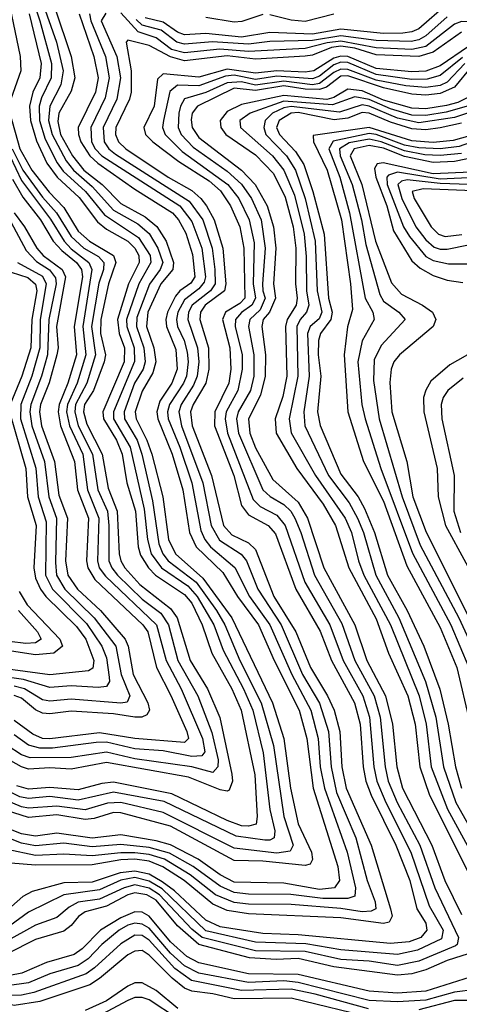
# Model space of a CAD drawing. Header units: inches. Extents: x 501365 to 657855, y 482276 to 547543.
# Tile 824 of 957: x 627165 to 628404, y 495842 to 498614. Entities that reach past the tile are written whole.
import ezdxf

# ---------------------------------------------------------------- set-up
doc = ezdxf.new("R2010")
doc.units = ezdxf.units.IN
doc.header["$MEASUREMENT"] = 0
doc.layers.add('A6429', color=7, linetype='Continuous')

msp = doc.modelspace()

# ---------------------------------------------------------------- linework, layer by layer
at = {"layer": 'A6429', "color": 5}
for points, elevation in [([(627195.4, 498690), (627222.4, 498610), (627254.8, 498490), (627253.8, 498450), (627226.5, 498393.5), (627220.5, 498370), (627221.3, 498330), (627237.6, 498277.6), (627270.7, 498210.7), (627287.4, 498187.4), (627351.2, 498130), (627404, 498064), (627500.4, 498000.4), (627532.6, 497950), (627534.6, 497930), (627501.5, 497870), (627466.5, 497770), (627467.1, 497750), (627488.1, 497690), (627488.9, 497651.1), (627429.3, 497510), (627429.3, 497490), (627476.3, 497410), (627515.8, 497235.8), (627525.1, 497150), (627536, 497110), (627565.1, 497070), (627639.5, 497019.5), (627665.8, 496990), (627711.9, 496910), (627738.5, 496838.5), (627795.6, 496730), (627821.8, 496670), (627851.2, 496550), (627869.9, 496389.9), (627884.1, 496330), (627881.9, 496310), (627870, 496303.9), (627856.2, 496303.8), (627775.1, 496315.1), (627572.3, 496412.3), (627430, 496439.3), (627330, 496416.3), (627250, 496426.3), (627190, 496420.8), (627165.7, 496425.7), (627110, 496454.2)], 4040), ([(627226.6, 498670), (627268.8, 498550), (627287.4, 498470), (627281.4, 498430), (627249.9, 498370), (627246.8, 498330), (627257, 498290), (627296.5, 498216.5), (627316.5, 498190), (627370, 498144), (627430, 498077), (627498.6, 498038.6), (627530, 498011.3), (627554.6, 497970), (627568.5, 497930), (627560.9, 497910), (627531.4, 497868.6), (627495.1, 497775.1), (627494.9, 497750), (627515.5, 497690), (627518.8, 497650), (627512.9, 497630), (627488.7, 497590), (627459.7, 497510), (627460.6, 497490), (627496.5, 497430), (627509.7, 497390), (627539.5, 497259.5), (627557.6, 497137.6), (627569, 497110), (627583.5, 497090), (627662.2, 497030), (627720.2, 496950), (627743.3, 496910), (627785.9, 496810), (627845.9, 496690), (627880.4, 496570), (627909.3, 496370), (627936.1, 496290), (627927.4, 496272.6), (627890, 496267.5), (627770, 496281.1), (627570, 496381.9), (627450, 496409.7), (627412.5, 496407.5), (627350, 496388.9), (627270, 496399.8), (627190, 496394.2), (627170, 496397.4), (627110, 496423.1)], 4060), ([(627263.6, 498650), (627310.7, 498510), (627321.1, 498450), (627310, 498412), (627275.9, 498350), (627273.1, 498326.9), (627280.6, 498290), (627314, 498230), (627346.2, 498190), (627397.8, 498150), (627450, 498096.4), (627518.7, 498058.7), (627551.4, 498031.4), (627577.9, 497990), (627599, 497930), (627596.5, 497910), (627562.6, 497870), (627526.4, 497790), (627522.3, 497750), (627543.5, 497690), (627549.1, 497650), (627540.9, 497619.1), (627510, 497568.1), (627490.7, 497510), (627493.1, 497490), (627523.9, 497430), (627537.8, 497390), (627568.8, 497270), (627584.9, 497150), (627603.9, 497110), (627681.6, 497041.6), (627763.5, 496930), (627877.8, 496690), (627909.2, 496590), (627928.1, 496450), (627949.9, 496350), (627987.3, 496270), (627990.4, 496249.6), (627983.9, 496236.1), (627970, 496232.9), (627850, 496244.9), (627770, 496246.6), (627590, 496343.6), (627450, 496380.7), (627430, 496381.2), (627375.5, 496364.5), (627350, 496362), (627270, 496375.4), (627190, 496367.4), (627110, 496392.5)], 4080), ([(627137.7, 498650), (627167.1, 498510), (627169, 498470), (627140.7, 498390)], 3980), ([(628370, 498657.3), (628290, 498588), (628270, 498579.3), (628244.6, 498575.4), (628190, 498574.8), (628070, 498586.5), (627990, 498572.9), (627870, 498577.1), (627790, 498564.6), (627690, 498574.6), (627630, 498571.1), (627610, 498578.5), (627570, 498606.4), (627519.2, 498619.2)], 4120), ([(627408, 498632), (627394.5, 498610), (627439.2, 498510), (627449.1, 498450), (627439.2, 498390), (627401, 498310), (627402.9, 498270), (627416.6, 498250), (627435.3, 498235.3), (627643.1, 498103.1), (627681, 498050), (627707.7, 497970), (627715.6, 497910), (627715.9, 497870), (627702.9, 497850), (627651.6, 497810), (627641.4, 497790), (627638.9, 497770), (627666.6, 497690), (627669.7, 497650), (627665.5, 497610), (627655.3, 497584.7), (627620.5, 497530), (627613.6, 497510), (627620.8, 497470), (627681, 497310), (627704.7, 497190), (627728.6, 497148.6), (627789, 497109), (627804.6, 497090), (627836.2, 497010), (627901.6, 496910), (627962.5, 496770), (628009.9, 496689.9), (628035.7, 496610), (628042.5, 496510), (628058, 496438), (628112.2, 496310), (628144.8, 496190), (628167, 496130), (628168.7, 496110), (628156.1, 496103.9), (628130, 496101.7), (628070, 496111.4), (627930, 496122.8), (627810, 496123.3), (627770, 496128.2), (627716.8, 496150), (627646, 496206), (627573.4, 496250), (627530, 496263.3), (627490, 496268), (627450, 496268.4), (627370, 496259.3), (627290, 496263.9), (627210, 496260.8), (627130, 496277.7)], 4160), ([(627332.8, 498630), (627374.6, 498510), (627386.4, 498450), (627379.2, 498410), (627330.4, 498310), (627330.7, 498290), (627337.6, 498270), (627362.7, 498230), (627385.8, 498210), (627490, 498136.4), (627596.3, 498070), (627612.9, 498050), (627633, 498013), (627652.4, 497952.4), (627659, 497890), (627648, 497872), (627616.8, 497850), (627604.7, 497835.3), (627581.9, 497790), (627577.2, 497770), (627578.6, 497750), (627605.1, 497685.1), (627608.6, 497630), (627593.8, 497590), (627560.3, 497539.7), (627552, 497510), (627554.6, 497490), (627595.1, 497390), (627625.1, 497290), (627643.4, 497170), (627662.9, 497130), (627737.3, 497057.3), (627779.2, 496990), (627838, 496910), (627882, 496810), (627952.4, 496670), (627974.7, 496590), (627992.3, 496450), (628061.9, 496230), (628066.1, 496190), (628052.3, 496170), (628010, 496164.8), (627910, 496182.5), (627770, 496185.9), (627730, 496205.7), (627668.6, 496250), (627590, 496290.2), (627550, 496301.8), (627450, 496319), (627370, 496309.7), (627270, 496323.9), (627210, 496314.6), (627170, 496321.7), (627130, 496337.5)], 4120), ([(627362.1, 498630), (627365.8, 498610), (627406.9, 498510), (627417.7, 498450), (627406.1, 498393.9), (627366.1, 498310), (627367.5, 498270), (627377.7, 498250), (627396.4, 498230), (627616.4, 498090), (627650, 498045.8), (627678.1, 497970), (627689.3, 497890), (627685.3, 497874.7), (627670, 497855.8), (627630, 497825.4), (627610.9, 497790), (627607, 497770), (627609.7, 497750), (627628.6, 497710), (627637.6, 497677.6), (627640, 497650), (627635.2, 497610), (627627, 497590), (627587.1, 497530), (627581.9, 497510), (627583.9, 497490), (627616.9, 497410), (627650.2, 497310), (627675.7, 497175.7), (627687.4, 497150), (627702.8, 497130), (627771.1, 497071.1), (627812.6, 496990), (627870.4, 496910), (627931.7, 496770), (627985.7, 496670), (628006.7, 496590), (628012.4, 496510), (628023.9, 496450), (628087.9, 496270), (628111.3, 496170), (628110, 496145.9), (628090, 496139.1), (628019.6, 496139.6), (627929.3, 496150.7), (627810, 496151.9), (627770, 496156.7), (627730, 496173.8), (627654.4, 496230), (627587.4, 496267.4), (627530, 496283.2), (627450, 496292), (627370, 496284.7), (627290, 496294.9), (627210, 496287.8), (627170, 496295.2), (627130, 496311.7)], 4140), ([(627191.6, 498630), (627226, 498490), (627222.2, 498450), (627202.7, 498410), (627192.6, 498370), (627195.4, 498330), (627212.6, 498272.6), (627241.7, 498210), (627270.5, 498170.5), (627332.9, 498112.9), (627384.7, 498044.7), (627410, 498023.7), (627469.8, 497989.8), (627489.5, 497970), (627501, 497950), (627501.7, 497930), (627471.7, 497870), (627441.3, 497770), (627445.2, 497730), (627460.4, 497690), (627459.6, 497650), (627400, 497510), (627401.2, 497490), (627437.7, 497430), (627454.2, 497390), (627467.4, 497310), (627491.5, 497230), (627499.5, 497130), (627506.1, 497106.1), (627528.5, 497070), (627548.2, 497050), (627630, 496995.3), (627650, 496970.7), (627679.6, 496910), (627706.4, 496830), (627763.4, 496730), (627789.7, 496670), (627827.9, 496487.9), (627834.1, 496370), (627831.2, 496348.8), (627810, 496343), (627790, 496344.1), (627750, 496358.9), (627594.2, 496434.2), (627430, 496466.6), (627396.6, 496463.4), (627330, 496445.1), (627250, 496451.7), (627190, 496447.1), (627157.1, 496457.1)], 4020), ([(628520.1, 498619.9), (628490, 498607.8), (628410, 498608.8), (628390, 498600.7), (628310, 498538.5), (628270.3, 498529.7), (628170, 498534.8), (628070, 498553), (628031.5, 498548.5), (627970, 498532.9), (627810, 498523.8), (627729.3, 498530.7), (627630, 498520), (627592.8, 498530), (627550, 498562.2), (627499.3, 498579.3), (627450, 498632.7)], 4160), ([(628370, 498622), (628310, 498568.2), (628290, 498557.2), (628268, 498552), (628170, 498555), (628070, 498567.8), (627990, 498554.7), (627870, 498552.2), (627810, 498544.4), (627708.4, 498551.6), (627630, 498544.8), (627608.4, 498550), (627563.9, 498583.9), (627510, 498598), (627493.7, 498613.7)], 4140), ([(627850, 498627.9), (627791.1, 498608.9), (627770, 498607), (627690, 498619.9)], 4080), ([(628050, 498629.1), (627970, 498608.4), (627930, 498611.9), (627870, 498627.2)], 4080), ([(628410, 498578.8), (628330, 498522.4), (628290, 498509.7), (628170, 498515), (628110, 498533.1), (628070, 498539.2), (628044.2, 498535.8), (627990, 498513.7), (627970, 498510.8), (627830, 498502.7), (627750, 498512), (627630, 498497.4), (627590, 498509.1), (627530, 498541.1), (627470, 498556.4), (627465.5, 498550), (627479.2, 498470), (627479.5, 498410), (627475, 498390), (627436.2, 498310), (627435.4, 498290), (627443.5, 498270), (627464.7, 498250), (627583.3, 498170), (627650, 498132.5), (627675.4, 498110), (627691.8, 498090), (627713.3, 498050), (627737.3, 497970), (627746.4, 497870), (627742.7, 497850), (627688, 497810), (627674.9, 497790), (627672.7, 497770), (627697.1, 497690), (627698.7, 497630), (627690, 497590), (627653.9, 497530), (627646.7, 497510), (627651.3, 497470), (627705.8, 497330), (627739.6, 497190), (627763.5, 497163.5), (627810, 497140.8), (627830, 497121.7), (627881.3, 496990), (627943.4, 496890), (627984.8, 496790), (628032.7, 496710), (628051, 496670), (628067.1, 496610), (628073.1, 496510), (628084.9, 496450), (628155.2, 496290), (628210, 496110), (628214.6, 496090), (628206.8, 496073.2), (628190, 496069.4), (628070, 496085), (627810, 496096.1), (627750, 496105.4), (627710, 496123.5), (627629.1, 496190), (627568.9, 496228.9), (627530, 496244.5), (627490, 496250.5), (627450, 496248.5), (627370, 496234.3), (627210, 496233.1), (627140.6, 496239.4)], 4180), ([(628430, 498538), (628350, 498483.5), (628310, 498469), (628270, 498467.2), (628170, 498476.3), (628090, 498509.8), (628070, 498511.3), (628050, 498505.2), (627994.5, 498470), (627970, 498465.5), (627890, 498470), (627830, 498463.1), (627750, 498474.1), (627670, 498451.5), (627570, 498461.1), (627553.6, 498446.4), (627544.5, 498370), (627515.5, 498310), (627520.2, 498290), (627540.1, 498270), (627614.1, 498214.1), (627699.5, 498159.5), (627731.5, 498131.5), (627759.2, 498090), (627785.8, 498030), (627796.9, 497970), (627799.3, 497830), (627785.2, 497814.8), (627744.9, 497790), (627736.5, 497770), (627757.9, 497690), (627760.2, 497630), (627754.4, 497590), (627714.8, 497510), (627714.6, 497470), (627768.9, 497330), (627790, 497246.3), (627810, 497219.2), (627865.8, 497190), (627886.2, 497166.2), (627943.6, 497010), (628011.8, 496891.8), (628044.3, 496810), (628108.9, 496690), (628124.6, 496630), (628132.9, 496510), (628140.3, 496470), (628155.6, 496430), (628224.7, 496290), (628264.9, 496190), (628284.2, 496110), (628309.4, 496070), (628312.5, 496050), (628295.9, 496030), (628262.4, 496017.6), (628210, 496013), (627950, 496037.1), (627850, 496041.4), (627730, 496060.2), (627690, 496078.5), (627601.1, 496161.1), (627566.8, 496186.8), (627530, 496207.7), (627490, 496216.9), (627448.6, 496211.4), (627370, 496185.9), (627290, 496183.2), (627200.6, 496159.4), (627174.5, 496145.5), (627110, 496088.5)], 4220), ([(628420, 498490), (628370, 498438.1), (628350, 498428.5), (628310, 498422.8), (628252.9, 498427.1), (628170, 498443.3), (628090, 498473.7), (628070, 498474.7), (628050, 498465.4), (628010, 498433.8), (627990, 498430), (627910, 498440.8), (627830, 498429.4), (627790, 498438.6), (627750, 498435.8), (627690, 498408.4), (627630, 498390.9), (627618.2, 498370), (627613.6, 498350), (627611.6, 498310), (627619.9, 498290), (627654.5, 498254.5), (627750, 498187.2), (627790.3, 498150.3), (627818.1, 498110), (627845.6, 498050), (627857.2, 497970), (627849.6, 497870), (627850.2, 497850), (627857.2, 497830), (627843, 497797), (627814.2, 497770), (627810.4, 497750), (627824.7, 497670), (627824.6, 497610), (627815.4, 497570), (627781, 497510), (627776.2, 497490), (627782.3, 497450), (627850.3, 497290.3), (627871, 497271), (627910, 497248.9), (627929.6, 497229.6), (627940.8, 497210), (627957.8, 497170), (627995.9, 497050), (628073.3, 496913.3), (628109.4, 496810), (628164.4, 496710), (628181.2, 496650), (628194.8, 496510), (628203.5, 496470), (628228.7, 496410), (628293, 496290), (628334.9, 496170), (628401.8, 496030), (628398.1, 496010), (628393.7, 496006.3), (628290, 495963.1), (628230, 495951), (628150, 495962.9), (628070, 495967.8), (627970, 495990.2), (627830, 495992.2), (627679.4, 496030), (627650, 496052.8), (627559.7, 496150), (627530, 496169), (627490, 496177.8), (627459.3, 496170), (627390, 496137.9), (627330, 496129.4), (627304.6, 496115.4), (627270, 496085.8), (627210, 496064.8), (627123.4, 496016.6)], 4260), ([(628412.7, 498507.3), (628350, 498456.1), (628313.5, 498446.5), (628270, 498445.5), (628170, 498459.2), (628090, 498492.7), (628070, 498494), (628050, 498486.3), (628010, 498454.6), (627990, 498447.5), (627890, 498454.7), (627830, 498445.5), (627770, 498457.2), (627745.6, 498454.4), (627670, 498427.3), (627610, 498429.2), (627588.5, 498411.5), (627570.5, 498330), (627567.7, 498310), (627575.2, 498290), (627622.7, 498242.7), (627752, 498150), (627782.4, 498110), (627812.2, 498050), (627825.8, 497985.8), (627823, 497870), (627829.9, 497830), (627819.1, 497810), (627790.7, 497789.3), (627773.1, 497770), (627772.3, 497750), (627792.6, 497670), (627792.5, 497630), (627780.3, 497570), (627747.3, 497510), (627744, 497490), (627751.3, 497450), (627822.9, 497263), (627843.2, 497243.2), (627890, 497218.3), (627913.1, 497190), (627969.2, 497030), (628038.9, 496910), (628076.9, 496810), (628132.6, 496710), (628151.4, 496650), (628163, 496510), (628171.3, 496470), (628196.7, 496410), (628267.6, 496270), (628319.1, 496119.1), (628358.5, 496050), (628353.7, 496026.3), (628285.8, 495994.2), (628230, 495982.1), (628070, 495995), (627972, 496012), (627830, 496016.5), (627690, 496048.9), (627566.4, 496166.4), (627530, 496188.8), (627490, 496198.3), (627450, 496190.8), (627390, 496164.4), (627289.8, 496150.2), (627190, 496100.7), (627137.5, 496062.5)], 4240), ([(628438.7, 498481.4), (628390, 498423.2), (628350, 498405.9), (628310, 498401), (628270, 498403.8), (628190, 498422.2), (628090, 498455.7), (628070, 498454.5), (628030, 498423.6), (628010, 498417.1), (627970, 498417.7), (627910, 498427.5), (627830, 498414), (627770, 498421.1), (627666.3, 498370), (627651.5, 498350), (627648.4, 498331.6), (627651, 498310), (627670, 498281.9), (627789.9, 498189.9), (627828.5, 498150), (627862.2, 498090), (627880.7, 498030), (627886.9, 497970), (627880.4, 497870), (627885.7, 497830), (627869.6, 497790), (627851.2, 497770), (627848, 497750), (627858, 497670), (627856.9, 497610), (627843.8, 497556.2), (627810, 497490), (627814.2, 497450), (627830, 497408.7), (627878.7, 497318.7), (627950, 497254.9), (627975.8, 497210), (628022.3, 497070), (628109.5, 496910), (628143.2, 496810), (628195.7, 496710), (628215.8, 496630), (628228, 496510), (628243.8, 496450), (628326.5, 496290), (628363.1, 496190), (628410, 496094.6)], 4280), ([(628425.9, 498394.1), (628399.6, 498380.4), (628367.9, 498372), (628310, 498362.6), (628270, 498364.5), (628190, 498387.4), (628130, 498413.5), (628090, 498418.3), (628050, 498394.8), (628030.9, 498389.1), (627910, 498400.1), (627790, 498374.7), (627750, 498355.6), (627729.8, 498330), (627731.7, 498310), (627745.8, 498290), (627830, 498233), (627880.4, 498180.4), (627913.7, 498113.7), (627936.2, 498030), (627943.6, 497970), (627942.5, 497870), (627947.4, 497830), (627944.6, 497810), (627919, 497770), (627914.1, 497750), (627918, 497610), (627906.8, 497553.2), (627885.1, 497490), (627887.6, 497450), (627946.6, 497350), (628020.8, 497250), (628055.3, 497190), (628092.6, 497070), (628170, 496926.5), (628204.7, 496830), (628259.2, 496710), (628279.6, 496630), (628292.7, 496510), (628319.8, 496430), (628443.8, 496183.8)], 4320), ([(628430, 498370.9), (628366.6, 498353.4), (628310, 498343.8), (628270, 498345), (628210, 498362.3), (628150, 498389), (628110, 498396.7), (628046.3, 498373.7), (627910, 498384.5), (627814.4, 498350), (627785.4, 498330), (627787.4, 498310), (627877.6, 498230), (627910, 498189.8), (627939.8, 498119.8), (627966.7, 498010), (627972.9, 497947.1), (627973.4, 497850), (627979.9, 497810), (627973.7, 497790), (627955.5, 497770), (627946.5, 497750), (627948.9, 497610), (627924.2, 497490), (627930.5, 497450.5), (627998.5, 497330), (628082.7, 497210), (628100, 497170), (628119.7, 497090), (628135, 497050), (628209.8, 496909.8), (628291.3, 496710), (628311, 496630), (628325.1, 496510), (628370.8, 496390.8), (628476.4, 496196.4)], 4340), ([(628450, 498358.1), (628390, 498338.1), (628290, 498323.2), (628230, 498336.6), (628150, 498370.6), (628130, 498374.2), (628066.3, 498353.7), (627930.5, 498369.5), (627910, 498365.8), (627877.5, 498350), (627856.9, 498330), (627852.9, 498310), (627859.2, 498290), (627917.2, 498230), (627942.7, 498190), (627969.8, 498110), (627997.4, 497990), (628003.8, 497850), (628016.6, 497790), (628008.8, 497771.2), (627984.2, 497750), (627976.5, 497730), (627981.1, 497610), (627965.8, 497510), (627968.3, 497470), (628035, 497330), (628093.4, 497253.4), (628117.4, 497210), (628133.7, 497170), (628168.4, 497050), (628233.8, 496930), (628309, 496750), (628338.3, 496650), (628359.2, 496510), (628393.8, 496410), (628506.5, 496210)], 4360), ([(627137.6, 498350), (627165.7, 498250), (627199.8, 498190), (627248.1, 498128.1), (627290, 498084.6), (627330, 498018.6), (627361.6, 497990), (627429.4, 497950), (627436.4, 497930), (627415.4, 497870), (627393.8, 497770), (627393.3, 497730), (627407.4, 497670), (627403.4, 497650), (627373.3, 497570), (627348.1, 497530), (627344.9, 497510), (627354.5, 497474.5), (627398.2, 497390), (627414.3, 497294.3), (627440.1, 497230), (627445.4, 497110), (627449.9, 497090), (627461.2, 497070), (627503.6, 497023.6), (627590, 496956.3), (627608.7, 496930), (627646, 496810), (627694.6, 496730), (627728.8, 496648.8), (627763.4, 496490), (627764.6, 496470), (627755.3, 496444.7), (627750, 496441.5), (627730, 496445.1), (627640.9, 496480.9), (627410, 496522.8), (627310, 496503.2), (627250, 496507.2), (627190, 496504.1), (627170, 496509.8), (627110, 496543.9)], 3980), ([(628410, 498322), (628350, 498309.4), (628310, 498303.9), (628270, 498306.8), (628210, 498325), (628150, 498350.9), (628130, 498352.4), (628090, 498336.6), (628051.8, 498331.8), (627950, 498352.5), (627930, 498350.6), (627896.5, 498330), (627889.2, 498310), (627897.6, 498290), (627942.6, 498242.6), (627966, 498206), (627991.6, 498130), (628023, 498010), (628035.8, 497830), (628045.4, 497790), (628042, 497770), (628013.3, 497730), (628007.4, 497710), (628006.7, 497670), (628013.7, 497610), (628004.4, 497510), (628011.6, 497471.6), (628070, 497334), (628119, 497270), (628137.3, 497237.3), (628165.2, 497170), (628201.7, 497050), (628256.6, 496950), (628304, 496850), (628348.8, 496728.8), (628372.9, 496630), (628393.2, 496510), (628409.7, 496450)], 4380), ([(627090, 498329.5), (627170, 498160.5), (627252, 498052), (627290.3, 497990), (627310, 497968.6), (627360.6, 497930), (627368.9, 497910), (627343.3, 497750), (627352.1, 497670), (627327.5, 497590), (627299.6, 497530), (627297, 497510), (627305.6, 497470), (627342.8, 497390), (627356.3, 497290), (627388, 497210), (627384.8, 497090), (627389.7, 497070), (627406.7, 497046.7), (627551.2, 496910), (627577.8, 496810), (627619.9, 496730), (627680.7, 496590), (627687.2, 496552.8), (627678.5, 496541.5), (627650, 496539.3), (627570, 496555.2), (627490, 496561.1), (627410, 496579.2), (627380.9, 496579.1), (627257.6, 496562.4), (627222.3, 496562.3), (627190, 496571.3), (627150, 496600)], 3940), ([(628433.7, 498286.3), (628386.5, 498273.5), (628330, 498267.7), (628270, 498272.3), (628150, 498309.9), (627992.6, 498287.4), (627993.3, 498270), (628032, 498190), (628071.6, 498050), (628097.3, 497870), (628102.6, 497797.4), (628089, 497749), (628079.8, 497670), (628090.3, 497510), (628134.3, 497370), (628190, 497258.6), (628256.2, 497076.2), (628350, 496902.7), (628396.7, 496790), (628434.1, 496634.1)], 4420), ([(628510, 498294.3), (628403.8, 498256.2), (628349.8, 498250.2), (628290, 498253.1), (628250, 498260.5), (628170, 498290.5), (628150, 498293.2), (628048.4, 498271.6), (628036.4, 498250), (628067.7, 498170), (628094.9, 498070), (628138.7, 497830), (628160.4, 497790), (628164.4, 497770), (628130.4, 497709.6), (628118, 497650), (628129.6, 497530), (628138.4, 497490), (628183.2, 497350), (628272.2, 497112.2), (628380.2, 496910), (628430.9, 496790)], 4440), ([(628410, 498237.1), (628350, 498231), (628306.5, 498233.5), (628250, 498244.1), (628184.2, 498270), (628150, 498276.9), (628093.2, 498266.8), (628066.1, 498250), (628068.1, 498230), (628101.8, 498150), (628128.1, 498050), (628141, 497981), (628179.6, 497839.6), (628190, 497821.4), (628233.4, 497790), (628251.1, 497770), (628183.9, 497696.1), (628164, 497656), (628162.5, 497597.5), (628178.1, 497490), (628243.2, 497270), (628293.9, 497133.9), (628402.8, 496930), (628457.7, 496810)], 4460), ([(627144, 498250), (627174.6, 498190), (627230, 498114.2), (627269.4, 498070), (627310, 498003.1), (627345.7, 497970), (627387.3, 497947.3), (627402.2, 497930), (627401.9, 497910), (627388.6, 497871.4), (627367.6, 497750), (627379.4, 497670), (627354.6, 497590), (627322.7, 497530), (627320.3, 497510), (627330.3, 497470), (627370.4, 497390), (627385.3, 497290), (627412.3, 497230), (627416.8, 497190), (627416.9, 497090), (627425.2, 497070), (627441.4, 497050), (627510, 496982.4), (627562.6, 496942.6), (627585, 496910), (627611.1, 496810), (627667.2, 496710), (627706.8, 496606.8), (627724.1, 496530), (627723.2, 496510), (627710, 496493.8), (627650, 496510.4), (627490, 496533), (627410, 496551.7), (627310, 496536.5), (627195.2, 496535.2), (627170, 496544.1), (627130, 496570.1)], 3960), ([(628450, 498226.6), (628390, 498214.7), (628330, 498211.3), (628250, 498228.1), (628190, 498251.6), (628150, 498259), (628108.1, 498250), (628096.1, 498230), (628129.1, 498150), (628168.1, 497990), (628213.2, 497873.2), (628241.3, 497841.3), (628300.7, 497810), (628328.1, 497790), (628337.9, 497770), (628330.6, 497750), (628235.4, 497670), (628219.9, 497650), (628212.4, 497630), (628208.2, 497591.8), (628214, 497510), (628255.8, 497370), (628273.1, 497270), (628310.7, 497170.7), (628491.5, 496810)], 4480), ([(628435.6, 498184.4), (628330, 498180.1), (628189.5, 498210.5), (628172.2, 498207.8), (628165.2, 498194.8), (628169.2, 498170), (628199.4, 498090), (628218.9, 498018.9), (628270, 497935.1), (628293.9, 497913.9), (628330, 497893.6), (628370, 497880.7), (628413.5, 497873.5)], 4520), ([(628450, 498169.3), (628350, 498165.1), (628230, 498183.9), (628204.1, 498175.9), (628200.2, 498170), (628200.8, 498150), (628246.8, 498030), (628263.2, 498003.2), (628310, 497947.4), (628330, 497935.6), (628373.8, 497926.2), (628430, 497926.2)], 4540), ([(627083.3, 498150), (627183.8, 497963.8), (627213.1, 497933.1), (627249.4, 497909.4), (627266.7, 497886.7), (627268.4, 497870), (627247, 497770), (627243.8, 497670), (627227.1, 497610), (627196.9, 497530), (627193.9, 497510), (627199.6, 497470), (627235.2, 497370), (627247.3, 497270), (627268.8, 497210), (627265.8, 497085.8), (627269.4, 497050), (627293, 497010), (627375.1, 496930), (627435.8, 496850), (627450.9, 496770), (627475.4, 496710), (627467.8, 496692.2), (627450, 496689.4), (627310, 496700.9), (627250, 496695.3), (627230, 496699.2), (627178.8, 496730), (627150, 496737.5)], 3860), ([(627145.1, 498165.1), (627174.1, 498114.1), (627224.3, 498050), (627259.9, 497990), (627283.7, 497963.7), (627325.8, 497930), (627339.6, 497910), (627341.9, 497890), (627318.7, 497750), (627325.3, 497670), (627301.3, 497590), (627276.2, 497530), (627273.6, 497510), (627280.8, 497470), (627320, 497370), (627328.2, 497290), (627359.2, 497210), (627354, 497090), (627357.1, 497070), (627377.2, 497037.2), (627511.9, 496910), (627526.2, 496890), (627550.6, 496790), (627591.4, 496711.4), (627636.1, 496610), (627641, 496590), (627630, 496578.8), (627490, 496590.4), (627390, 496606.3), (627250, 496589.1), (627230, 496590.3), (627202, 496602), (627150, 496641.1)], 3920), ([(628430.5, 498149.5), (628350, 498152), (628257.2, 498162.8), (628241.1, 498158.9), (628230.5, 498150), (628241.6, 498110), (628281.8, 498030), (628310, 497993.7), (628333.5, 497973.5), (628350, 497967.7), (628370, 497967.8), (628490, 497991.7)], 4560), ([(628489.6, 498130.4), (628302.2, 498137.8), (628271, 498130), (628276.9, 498110), (628325, 498030), (628345.4, 498010), (628363.7, 498003.7), (628411.3, 498008.7)], 4580), ([(627149.9, 498070), (627179, 498030), (627213.8, 497970), (627231.8, 497950), (627284.7, 497910), (627294, 497890), (627268.7, 497750), (627273.5, 497690), (627270.4, 497670), (627248.3, 497591.7), (627224.1, 497530), (627221.1, 497510), (627226.9, 497470), (627263.9, 497370), (627275.4, 497275.4), (627299.6, 497210), (627294.8, 497090), (627300.8, 497050), (627327.8, 497010), (627393.3, 496950), (627462.3, 496870), (627471.2, 496850), (627485.4, 496770), (627526.6, 496690), (627531.2, 496670), (627523.2, 496656.8), (627509.8, 496650.2), (627490, 496650.3), (627430, 496659), (627310, 496666.5), (627250, 496659.5), (627230, 496661.4), (627210, 496671.1), (627170, 496703.2), (627150, 496711.2)], 3880), ([(627158.9, 497930), (627230, 497891.3), (627240.3, 497870), (627223.2, 497770), (627221.7, 497690), (627199.4, 497610), (627168.9, 497530), (627167.8, 497490), (627210.9, 497350.9), (627217.3, 497270), (627240.1, 497200.1), (627238.2, 497050), (627258.2, 497010), (627353.8, 496913.8), (627397.1, 496850), (627410, 496817.4), (627417, 496763), (627418.5, 496750), (627410, 496736.3), (627386.4, 496733.6), (627310, 496738.2), (627250, 496733.5), (627176.5, 496756.5), (627130, 496762.3)], 3840), ([(627118, 497910), (627188.2, 497888.2), (627209.6, 497869.5), (627213.2, 497850), (627199.2, 497770), (627196.3, 497690), (627171.2, 497610), (627138.9, 497530)], 3820), ([(628498.9, 497710), (628377.6, 497642.4), (628323.9, 497596.1), (628309.2, 497570.8), (628303.3, 497550), (628303.6, 497510), (628342, 497350), (628344.1, 497270), (628365.3, 497190), (628479.7, 496979.7)], 4520), ([(628415.2, 497604.8), (628371.2, 497570), (628358.4, 497550), (628352.9, 497530), (628354.9, 497490), (628389.8, 497330), (628388.7, 497230), (628407, 497170)], 4540), ([(627136.4, 497510), (627182.9, 497350), (627187.3, 497270), (627212.2, 497190), (627205.3, 497070), (627210, 497041.1), (627224.1, 497010), (627239.2, 496990), (627325.5, 496905.5), (627351.6, 496870), (627374, 496810), (627371.8, 496788.2), (627359.5, 496780.5), (627250, 496769.3), (627111.6, 496788.4)], 3820), ([(627163.9, 497003.9), (627186.7, 496966.7), (627278.4, 496870), (627285.7, 496850), (627261.4, 496830), (627210, 496825.7), (627130, 496837.4)], 3780), ([(627162.2, 496950), (627215.4, 496890), (627226.1, 496870), (627210, 496859.4), (627182.4, 496857.6), (627090, 496869)], 3760), ([(628449.5, 495990), (628370, 495964.6), (628310, 495938.8), (628270, 495927.7), (628230, 495923.8), (628050, 495946.7), (627950.3, 495970.3), (627887.6, 495967.6), (627812.9, 495972.9), (627669.9, 496009.9), (627610, 496062.6), (627550, 496134.4), (627524, 496150), (627490, 496155.5), (627469.8, 496150.2), (627410, 496118.4), (627350, 496101.6), (627330.7, 496089.3), (627310, 496063.6), (627290, 496047.8), (627210, 496023.8), (627130, 495983.4)], 4280), ([(628470, 495929.3), (628310, 495878.7), (628230, 495872.8), (628150, 495878.3), (627950, 495925.5), (627810, 495927.3), (627670, 495958.8), (627636.7, 495976.7), (627590, 496017.1), (627530, 496090.1), (627510, 496100.6), (627490, 496101.9), (627450, 496085.5), (627393.4, 496050), (627341.8, 495998.2), (627318.5, 495981.5), (627241, 495959), (627171, 495929), (627137.3, 495922.7)], 4320), ([(628450, 495883.7), (628390, 495876.2), (628310, 495853.6), (628230, 495848.9), (628150, 495852.7), (627950, 495903.4), (627910, 495907.6), (627810, 495903.1), (627670, 495929.6), (627630, 495950.3), (627590, 495985.7), (627530, 496056.4), (627510, 496067.4), (627490, 496070), (627470, 496064.5), (627446.1, 496050), (627396.5, 496010), (627358.7, 495970), (627330, 495951.2), (627250, 495927), (627190, 495902), (627130, 495894)], 4340), ([(628148.5, 495828.5), (627997.4, 495870), (627930, 495883.9), (627790, 495880.9), (627649, 495909), (627602.4, 495942.4), (627530, 496021.9), (627510, 496035), (627490, 496036), (627450, 496011.7), (627376.1, 495943.9), (627352.3, 495927.7), (627204.8, 495875.2), (627170, 495867.4), (627133.6, 495866.4)], 4360), ([(628170, 495800.5), (627930, 495859.2), (627770, 495856.7), (627710, 495871.3), (627650, 495878.6), (627630, 495887), (627595.2, 495915.2), (627530, 495980.4), (627510, 495992.8), (627490, 495991.7), (627470, 495981.3), (627390, 495913.9), (627363.2, 495896.8), (627222.5, 495850), (627150, 495838.7), (627070, 495858.4), (627050, 495859.3), (626970, 495831.4)], 4380), ([(627611.3, 495830), (627550, 495880.2), (627510, 495902.3), (627490, 495901.7), (627470, 495892.8), (627410, 495851.5), (627350, 495824.3)], 4420), ([(627610, 495801.3), (627530, 495854.1), (627510, 495861.2), (627490, 495860.4), (627470, 495852.6), (627370, 495799.2)], 4440), ([(628467.6, 495852.4), (628390, 495852.3), (628290, 495826.3)], 4360)]:
    msp.add_lwpolyline(points, dxfattribs=dict(at, elevation=elevation))

doc.saveas('drawing.dxf')
